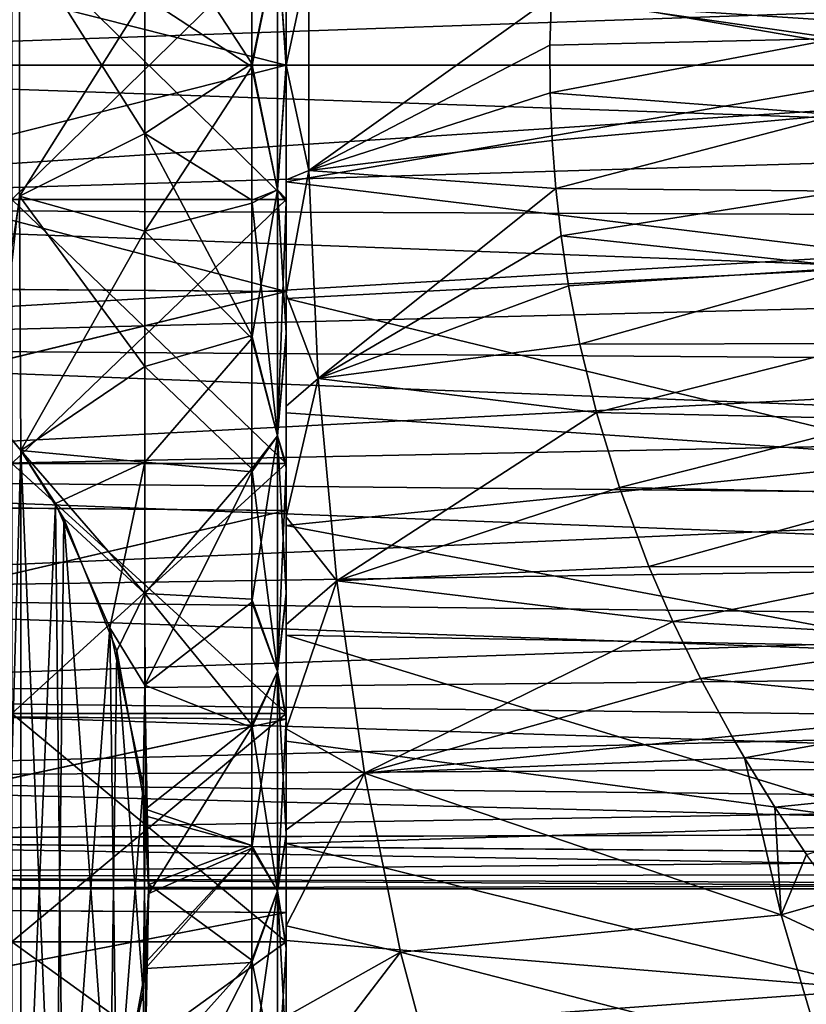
# Model space of a CAD drawing. Header units: metres. Extents: x -62 to 300, y -109 to 109.
# Tile 429 of 656: x -27.18 to -21.45, y 69.46 to 76.63. Entities that reach past the tile are written whole.
import ezdxf

# ---------------------------------------------------------------- set-up
doc = ezdxf.new("R2010")
doc.units = ezdxf.units.M
doc.layers.add('solid_500635', color=7, linetype='CONTINUOUS')

msp = doc.modelspace()

# ---------------------------------------------------------------- linework, layer by layer
at = {"layer": 'solid_500635'}
for points in [[(-25.239401, 77.94783, 3.199913), (-31.589247, 77.901382, 3.207461), (-31.589401, 76.300003, 3.330295)], [(-25.239401, 76.300003, 3.330295), (-25.239401, 77.94783, 3.199913), (-31.589401, 76.300003, 3.330295)], [(-25.239401, 77.94783, -17.539324), (-25.239401, 76.300003, -17.669706), (-31.58919, 77.903351, -17.546568)], [(-25.239401, 76.300003, 3.330295), (-25.239401, 77.133202, 3.450138), (-25.239401, 77.94783, 3.199913)], [(-25.239401, 77.94783, -17.539324), (-25.239401, 77.151535, -17.786106), (-25.239401, 76.300446, -17.819706)], [(-25.239401, 77.94783, -17.539324), (-25.239401, 76.300446, -17.819706), (-25.239401, 76.300003, -17.669706)], [(-25.239401, 76.300003, -17.669706), (-31.589401, 76.300003, -17.669706), (-31.58919, 77.903351, -17.546568)], [(-25.239401, 77.151535, -17.786106), (-20.339111, 77.745544, -17.727701), (-20.313358, 76.300003, -17.819706)], [(-27.183178, 77.253334, -19.691092), (-26.2693, 77.509155, -19.130997), (-26.2693, 75.801498, -19.181618)], [(-26.2693, 77.509155, -19.130997), (-25.489401, 77.305275, -18.432117), (-25.489401, 76.311417, -18.476889)], [(-26.2693, 75.801498, -19.181618), (-26.2693, 77.509155, -19.130997), (-25.489401, 76.311417, -18.476889)], [(-32.239399, 77.341591, -1.260806), (-16.239401, 76.860168, -1.196764), (-16.239401, 76.300003, -1.169706)], [(-32.239399, 77.341591, -1.260806), (-16.239401, 76.300003, -1.169706), (-32.239399, 76.300003, -1.169706)], [(-32.239399, 77.341568, -13.078609), (-32.239399, 76.300003, -13.169705), (-16.239401, 76.860168, -13.142648)], [(-27.239401, 77.27771, 3.385076), (-25.239401, 77.27771, 3.385076), (-25.239401, 75.322289, 3.385076)], [(-27.239401, 77.27771, 3.385076), (-25.239401, 75.322289, 3.385076), (-27.239401, 75.322289, 3.385076)], [(-27.239401, 75.322289, -17.724487), (-25.239401, 75.322289, -17.724487), (-25.239401, 77.27771, -17.724487)], [(-27.239401, 77.27771, -17.724487), (-27.239401, 75.322289, -17.724487), (-25.239401, 77.27771, -17.724487)], [(-25.489401, 76.288582, 4.137478), (-25.489401, 77.282532, 4.094715), (-26.2693, 76.7985, 4.842207)], [(-25.303986, 77.208313, -18.131441), (-25.489401, 76.311417, -18.476889), (-25.489401, 77.305275, -18.432117)], [(-25.303986, 77.208313, 3.792031), (-25.489401, 77.282532, 4.094715), (-25.489401, 76.288582, 4.137478)], [(-25.303986, 77.208313, -18.131441), (-25.239401, 77.295097, -17.768808), (-25.239401, 76.310677, -17.81538)], [(-25.303986, 77.208313, 3.792031), (-25.239401, 76.289322, 3.47597), (-25.239401, 77.273827, 3.431374)], [(-25.239401, 75.326172, -17.770784), (-25.239401, 77.295097, -17.768808), (-25.239401, 77.27771, -17.724487)], [(-25.239401, 75.326172, -17.770784), (-25.239401, 76.310677, -17.81538), (-25.239401, 77.295097, -17.768808)], [(-25.239401, 77.273827, 3.431374), (-25.239401, 75.322289, 3.385076), (-25.239401, 77.27771, 3.385076)], [(-25.239401, 75.326172, -17.770784), (-25.239401, 77.27771, -17.724487), (-25.239401, 75.322289, -17.724487)], [(-25.239401, 77.273827, 3.431374), (-25.239401, 75.304901, 3.429398), (-25.239401, 75.322289, 3.385076)], [(-25.239401, 77.273827, 3.431374), (-25.239401, 76.289322, 3.47597), (-25.239401, 75.304901, 3.429398)], [(-27.183178, 77.253334, -19.691092), (-26.2693, 75.801498, -19.181618), (-27.183178, 75.346741, -19.691097)], [(-27.183178, 75.346672, 5.35168), (-26.2693, 76.7985, 4.842207), (-27.183178, 77.253258, 5.351686)], [(-25.303986, 75.391685, -18.131441), (-25.489401, 76.311417, -18.476889), (-25.303986, 77.208313, -18.131441)], [(-25.303986, 77.208313, 3.792031), (-25.489401, 76.288582, 4.137478), (-25.303986, 75.391685, 3.792031)], [(-25.303986, 75.391685, -18.131441), (-25.303986, 77.208313, -18.131441), (-25.239401, 76.310677, -17.81538)], [(-25.303986, 77.208313, 3.792031), (-25.303986, 75.391685, 3.792031), (-25.239401, 76.289322, 3.47597)], [(-25.239401, 76.300446, -17.819706), (-25.239401, 77.151535, -17.786106), (-20.313358, 76.300003, -17.819706)], [(-25.239401, 77.133202, 3.450138), (-25.239401, 76.2995, 3.480294), (-25.074997, 77.066025, 3.455095)], [(-25.239401, 76.300003, 3.330295), (-25.239401, 76.2995, 3.480294), (-25.239401, 77.133202, 3.450138)], [(-25.239401, 76.2995, 3.480294), (-25.074997, 75.533981, 3.455095), (-25.074997, 77.066025, 3.455095)], [(-23.304911, 76.795052, 3.470165), (-25.074997, 77.066025, 3.455095), (-25.074997, 75.533981, 3.455095)], [(-21.194494, 77.052551, 3.564895), (-23.304911, 76.795052, 3.470165), (-21.224461, 76.495522, 3.585239)], [(-32.239399, 76.300003, -13.169705), (-16.239401, 76.300003, -13.169705), (-16.239401, 76.860168, -13.142648)], [(-27.183178, 75.346672, 5.35168), (-26.2693, 75.090843, 4.791586), (-26.2693, 76.7985, 4.842207)], [(-25.489401, 76.288582, 4.137478), (-26.2693, 76.7985, 4.842207), (-26.2693, 75.090843, 4.791586)], [(-23.316736, 76.446335, 3.479408), (-23.304911, 76.795052, 3.470165), (-25.074997, 75.533981, 3.455095)], [(-21.224461, 76.495522, 3.585239), (-23.304911, 76.795052, 3.470165), (-23.316736, 76.446335, 3.479408)], [(-21.224461, 76.495522, 3.585239), (-23.316736, 76.446335, 3.479408), (-23.315723, 76.098839, 3.47862)], [(-21.224461, 76.495522, 3.585239), (-23.315723, 76.098839, 3.47862), (-21.219252, 75.939423, 3.581698)], [(-23.315723, 76.098839, 3.47862), (-23.316736, 76.446335, 3.479408), (-25.074997, 75.533981, 3.455095)], [(-32.239399, 76.300003, -1.169706), (-16.239401, 76.300003, -1.169706), (-16.239401, 75.73983, -1.196764)], [(-32.239399, 75.25843, -1.260803), (-32.239399, 76.300003, -1.169706), (-16.239401, 75.73983, -1.196764)], [(-32.239399, 75.258415, -13.078606), (-16.239401, 75.73983, -13.142648), (-16.239401, 76.300003, -13.169705)], [(-32.239399, 76.300003, -13.169705), (-32.239399, 75.258415, -13.078606), (-16.239401, 76.300003, -13.169705)], [(-31.58919, 74.696648, 3.207157), (-25.239401, 76.300003, 3.330295), (-31.589401, 76.300003, 3.330295)], [(-25.239401, 74.652168, -17.539324), (-31.589401, 76.300003, -17.669706), (-25.239401, 76.300003, -17.669706)], [(-31.589247, 74.698624, -17.546871), (-31.589401, 76.300003, -17.669706), (-25.239401, 74.652168, -17.539324)], [(-31.58919, 74.696648, 3.207157), (-25.239401, 74.652168, 3.199913), (-25.239401, 76.300003, 3.330295)], [(-26.2693, 75.801498, -19.181618), (-25.489401, 76.311417, -18.476889), (-25.489401, 75.317474, -18.434126)], [(-25.489401, 75.294724, 4.092708), (-25.489401, 76.288582, 4.137478), (-26.2693, 75.090843, 4.791586)], [(-25.303986, 75.391685, -18.131441), (-25.489401, 75.317474, -18.434126), (-25.489401, 76.311417, -18.476889)], [(-25.303986, 75.391685, 3.792031), (-25.489401, 76.288582, 4.137478), (-25.489401, 75.294724, 4.092708)], [(-25.303986, 75.391685, -18.131441), (-25.239401, 76.310677, -17.81538), (-25.239401, 75.326172, -17.770784)], [(-25.303986, 75.391685, 3.792031), (-25.239401, 75.304901, 3.429398), (-25.239401, 76.289322, 3.47597)], [(-25.239401, 75.449326, -17.786171), (-25.239401, 76.300446, -17.819706), (-20.313358, 76.300003, -17.819706)], [(-25.239401, 76.300003, -17.669706), (-25.239401, 76.300446, -17.819706), (-25.239401, 75.449326, -17.786171)], [(-25.239401, 74.652168, 3.199913), (-25.239401, 76.2995, 3.480294), (-25.239401, 76.300003, 3.330295)], [(-25.239401, 75.449326, -17.786171), (-20.313358, 76.300003, -17.819706), (-20.339111, 74.854454, -17.727701)], [(-25.239401, 74.652168, -17.539324), (-25.239401, 76.300003, -17.669706), (-25.239401, 75.449326, -17.786171)], [(-25.239401, 76.2995, 3.480294), (-25.239401, 75.465813, 3.450068), (-25.074997, 75.533981, 3.455095)], [(-25.239401, 74.652168, 3.199913), (-25.239401, 75.465813, 3.450068), (-25.239401, 76.2995, 3.480294)], [(-23.301893, 75.750206, 3.467804), (-23.315723, 76.098839, 3.47862), (-25.074997, 75.533981, 3.455095)], [(-21.219252, 75.939423, 3.581698), (-23.315723, 76.098839, 3.47862), (-23.301893, 75.750206, 3.467804)], [(-21.219252, 75.939423, 3.581698), (-23.301893, 75.750206, 3.467804), (-23.275206, 75.401344, 3.446968)], [(-21.219252, 75.939423, 3.581698), (-23.275206, 75.401344, 3.446968), (-21.178823, 75.382149, 3.554275)], [(-27.183178, 75.346741, -19.691097), (-26.2693, 75.801498, -19.181618), (-26.2693, 74.103912, -18.989677)], [(-26.2693, 75.801498, -19.181618), (-25.489401, 75.317474, -18.434126), (-25.489401, 74.330521, -18.304052)], [(-26.2693, 74.103912, -18.989677), (-26.2693, 75.801498, -19.181618), (-25.489401, 74.330521, -18.304052)], [(-32.239399, 75.25843, -1.260803), (-16.239401, 75.73983, -1.196764), (-16.239401, 75.192841, -1.273021)], [(-32.239399, 75.258415, -13.078606), (-16.239401, 75.192841, -13.06639), (-16.239401, 75.73983, -13.142648)], [(-23.275206, 75.401344, 3.446968), (-23.301893, 75.750206, 3.467804), (-25.074997, 75.533981, 3.455095)], [(-25.239401, 74.633949, 3.360496), (-25.005793, 74.016449, 3.255699), (-25.074997, 75.533981, 3.455095)], [(-25.239401, 75.465813, 3.450068), (-25.239401, 74.633949, 3.360496), (-25.074997, 75.533981, 3.455095)], [(-23.275206, 75.401344, 3.446968), (-25.074997, 75.533981, 3.455095), (-25.005793, 74.016449, 3.255699)], [(-25.239401, 74.652168, 3.199913), (-25.239401, 74.633949, 3.360496), (-25.239401, 75.465813, 3.450068)], [(-25.239401, 74.60083, -17.686956), (-25.239401, 75.449326, -17.786171), (-20.339111, 74.854454, -17.727701)], [(-25.239401, 74.652168, -17.539324), (-25.239401, 75.449326, -17.786171), (-25.239401, 74.60083, -17.686956)], [(-23.236055, 75.055748, 3.416465), (-23.275206, 75.401344, 3.446968), (-25.005793, 74.016449, 3.255699)], [(-21.178823, 75.382149, 3.554275), (-23.275206, 75.401344, 3.446968), (-23.236055, 75.055748, 3.416465)], [(-27.419758, 73.785851, 5.235154), (-27.174473, 73.493492, 5.066363), (-27.183178, 75.346672, 5.35168)], [(-27.183178, 75.346741, -19.691097), (-27.174322, 73.493279, -19.405649), (-27.36363, 73.724556, -19.539181)], [(-27.183178, 75.346741, -19.691097), (-26.2693, 74.103912, -18.989677), (-27.174322, 73.493279, -19.405649)], [(-27.174473, 73.493492, 5.066363), (-26.2693, 75.090843, 4.791586), (-27.183178, 75.346672, 5.35168)], [(-25.303986, 73.599831, -17.832434), (-25.489401, 75.317474, -18.434126), (-25.303986, 75.391685, -18.131441)], [(-25.303986, 75.391685, 3.792031), (-25.489401, 75.294724, 4.092708), (-25.489401, 74.308022, 3.960638)], [(-25.303986, 75.391685, 3.792031), (-25.489401, 74.308022, 3.960638), (-25.303986, 73.599831, 3.493023)], [(-25.303986, 75.391685, -18.131441), (-25.239401, 75.326172, -17.770784), (-25.239401, 74.348053, -17.634939)], [(-25.303986, 73.599831, -17.832434), (-25.303986, 75.391685, -18.131441), (-25.239401, 74.348053, -17.634939)], [(-25.303986, 75.391685, 3.792031), (-25.303986, 73.599831, 3.493023), (-25.239401, 75.304901, 3.429398)], [(-21.178823, 75.382149, 3.554275), (-23.236055, 75.055748, 3.416465), (-21.103106, 74.825424, 3.503104)], [(-32.239399, 75.25843, -1.260803), (-16.239401, 75.192841, -1.273021), (-16.239401, 74.658875, -1.398543)], [(-32.239399, 74.248314, -1.531392), (-32.239399, 75.25843, -1.260803), (-16.239401, 74.658875, -1.398543)], [(-32.239399, 75.258415, -13.078606), (-32.239399, 74.248283, -12.808008), (-16.239401, 75.192841, -13.06639)], [(-27.239401, 75.322289, 3.385076), (-25.239401, 75.322289, 3.385076), (-25.239401, 73.398895, 3.025523)], [(-27.239401, 75.322289, 3.385076), (-25.239401, 73.398895, 3.025523), (-27.239401, 73.398895, 3.025523)], [(-27.239401, 73.398895, -17.364935), (-25.239401, 73.398895, -17.364935), (-25.239401, 75.322289, -17.724487)], [(-27.239401, 75.322289, -17.724487), (-27.239401, 73.398895, -17.364935), (-25.239401, 75.322289, -17.724487)], [(-25.489401, 74.308022, 3.960638), (-25.489401, 75.294724, 4.092708), (-26.2693, 75.090843, 4.791586)], [(-25.303986, 73.599831, -17.832434), (-25.489401, 74.330521, -18.304052), (-25.489401, 75.317474, -18.434126)], [(-25.303986, 73.599831, 3.493023), (-25.239401, 74.327042, 3.291586), (-25.239401, 75.304901, 3.429398)], [(-25.239401, 74.348053, -17.634939), (-25.239401, 75.326172, -17.770784), (-25.239401, 75.322289, -17.724487)], [(-25.239401, 73.367401, 3.063995), (-25.239401, 73.398895, 3.025523), (-25.239401, 75.322289, 3.385076)], [(-25.239401, 74.327042, 3.291586), (-25.239401, 73.367401, 3.063995), (-25.239401, 75.322289, 3.385076)], [(-25.239401, 75.304901, 3.429398), (-25.239401, 74.327042, 3.291586), (-25.239401, 75.322289, 3.385076)], [(-25.239401, 74.348053, -17.634939), (-25.239401, 75.322289, -17.724487), (-25.239401, 73.398895, -17.364935)], [(-32.239399, 74.248283, -12.808008), (-16.239401, 74.658875, -12.940868), (-16.239401, 75.192841, -13.06639)], [(-27.174473, 73.493492, 5.066363), (-26.2693, 73.407608, 4.499425), (-26.2693, 75.090843, 4.791586)], [(-25.489401, 74.308022, 3.960638), (-26.2693, 75.090843, 4.791586), (-26.2693, 73.407608, 4.499425)], [(-23.181038, 74.691483, 3.373676), (-23.236055, 75.055748, 3.416465), (-25.005793, 74.016449, 3.255699)], [(-21.103106, 74.825424, 3.503104), (-23.236055, 75.055748, 3.416465), (-23.181038, 74.691483, 3.373676)], [(-25.239401, 74.60083, -17.686956), (-20.339111, 74.854454, -17.727701), (-20.415516, 73.433777, -17.45488)], [(-21.103106, 74.825424, 3.503104), (-23.181038, 74.691483, 3.373676), (-23.098686, 74.266556, 3.309904)], [(-21.103106, 74.825424, 3.503104), (-23.098686, 74.266556, 3.309904), (-20.992262, 74.271309, 3.428555)], [(-31.589312, 73.113358, -17.174471), (-31.589247, 74.698624, -17.546871), (-25.239401, 74.652168, -17.539324)], [(-31.58919, 74.696648, 3.207157), (-31.589273, 73.109917, 2.833961), (-25.239401, 74.652168, 3.199913)], [(-23.098686, 74.266556, 3.309904), (-23.181038, 74.691483, 3.373676), (-25.005793, 74.016449, 3.255699)], [(-32.239399, 74.248314, -1.531392), (-16.239401, 74.658875, -1.398543), (-16.239401, 74.133492, -1.575168)], [(-32.239399, 74.248283, -12.808008), (-16.239401, 74.133492, -12.764243), (-16.239401, 74.658875, -12.940868)], [(-31.589312, 73.113358, -17.174471), (-25.239401, 74.652168, -17.539324), (-25.239401, 73.056404, -17.155548)], [(-31.589273, 73.109917, 2.833961), (-25.239401, 73.056404, 2.816138), (-25.239401, 74.652168, 3.199913)], [(-25.239401, 74.652168, 3.199913), (-25.239401, 73.056404, 2.816138), (-25.239401, 74.633949, 3.360496)], [(-25.239401, 74.652168, -17.539324), (-25.239401, 74.60083, -17.686956), (-25.239401, 73.767494, -17.523607)], [(-25.239401, 73.056404, -17.155548), (-25.239401, 74.652168, -17.539324), (-25.239401, 73.767494, -17.523607)], [(-25.239401, 74.633949, 3.360496), (-25.239401, 73.816826, 3.212893), (-25.005793, 74.016449, 3.255699)], [(-25.239401, 73.056404, 2.816138), (-25.239401, 73.816826, 3.212893), (-25.239401, 74.633949, 3.360496)], [(-25.239401, 73.767494, -17.523607), (-25.239401, 74.60083, -17.686956), (-20.415516, 73.433777, -17.45488)], [(-26.2693, 74.103912, -18.989677), (-25.489401, 74.330521, -18.304052), (-25.489401, 73.35862, -18.087618)], [(-25.303986, 73.599831, -17.832434), (-25.489401, 73.35862, -18.087618), (-25.489401, 74.330521, -18.304052)], [(-25.303986, 73.599831, -17.832434), (-25.239401, 74.348053, -17.634939), (-25.239401, 73.387939, -17.409267)], [(-25.303986, 73.599831, 3.493023), (-25.239401, 73.367401, 3.063995), (-25.239401, 74.327042, 3.291586)], [(-25.239401, 73.387939, -17.409267), (-25.239401, 74.348053, -17.634939), (-25.239401, 73.398895, -17.364935)], [(-25.489401, 73.336578, 3.742245), (-25.489401, 74.308022, 3.960638), (-26.2693, 73.407608, 4.499425)], [(-25.303986, 73.599831, 3.493023), (-25.489401, 74.308022, 3.960638), (-25.489401, 73.336578, 3.742245)], [(-22.976921, 73.769585, 3.216228), (-23.098686, 74.266556, 3.309904), (-25.005793, 74.016449, 3.255699)], [(-20.992262, 74.271309, 3.428555), (-23.098686, 74.266556, 3.309904), (-22.976921, 73.769585, 3.216228)], [(-20.992262, 74.271309, 3.428555), (-22.976921, 73.769585, 3.216228), (-20.846691, 73.721878, 3.331231)], [(-32.239399, 74.248314, -1.531392), (-16.239401, 74.133492, -1.575168), (-16.239401, 73.624184, -1.799795)], [(-32.239399, 73.300392, -1.973325), (-32.239399, 74.248314, -1.531392), (-16.239401, 73.624184, -1.799795)], [(-32.239399, 74.248283, -12.808008), (-32.239399, 73.300362, -12.366069), (-16.239401, 74.133492, -12.764243)], [(-32.239399, 73.300362, -12.366069), (-16.239401, 73.624184, -12.539616), (-16.239401, 74.133492, -12.764243)], [(-27.174322, 73.493279, -19.405649), (-26.2693, 74.103912, -18.989677), (-26.2693, 72.450676, -18.559053)], [(-26.2693, 72.450676, -18.559053), (-26.2693, 74.103912, -18.989677), (-25.489401, 73.35862, -18.087618)], [(-25.239401, 73.010391, 3.006554), (-24.869434, 72.542473, 2.86254), (-25.005793, 74.016449, 3.255699)], [(-25.239401, 73.816826, 3.212893), (-25.239401, 73.010391, 3.006554), (-25.005793, 74.016449, 3.255699)], [(-22.976921, 73.769585, 3.216228), (-25.005793, 74.016449, 3.255699), (-24.869434, 72.542473, 2.86254)], [(-27.419758, 73.785851, 5.235154), (-27.364887, 66.874039, 1.244618), (-27.174473, 73.493492, 5.066363)], [(-25.239401, 73.056404, 2.816138), (-25.239401, 73.010391, 3.006554), (-25.239401, 73.816826, 3.212893)], [(-25.239401, 72.945465, -17.295313), (-25.239401, 73.767494, -17.523607), (-20.415516, 73.433777, -17.45488)], [(-25.239401, 73.056404, -17.155548), (-25.239401, 73.767494, -17.523607), (-25.239401, 72.945465, -17.295313)], [(-22.810835, 73.224213, 3.089385), (-22.976921, 73.769585, 3.216228), (-24.869434, 72.542473, 2.86254)], [(-20.846691, 73.721878, 3.331231), (-22.976921, 73.769585, 3.216228), (-22.810835, 73.224213, 3.089385)], [(-27.36363, 73.724556, -19.539181), (-27.17449, 67.106483, -15.718233), (-27.420818, 66.813026, -15.548804)], [(-27.174322, 73.493279, -19.405649), (-27.17449, 67.106483, -15.718233), (-27.36363, 73.724556, -19.539181)], [(-20.846691, 73.721878, 3.331231), (-22.810835, 73.224213, 3.089385), (-20.66704, 73.179108, 3.211953)], [(-32.239399, 73.300392, -1.973325), (-16.239401, 73.624184, -1.799795), (-16.239401, 73.142677, -2.067748)], [(-32.239399, 73.300362, -12.366069), (-16.239401, 73.142677, -12.271663), (-16.239401, 73.624184, -12.539616)], [(-25.303986, 71.88163, -17.242575), (-25.489401, 73.35862, -18.087618), (-25.303986, 73.599831, -17.832434)], [(-25.303986, 73.599831, 3.493023), (-25.489401, 73.336578, 3.742245), (-25.489401, 72.388542, 3.439396)], [(-25.303986, 73.599831, 3.493023), (-25.489401, 72.388542, 3.439396), (-25.303986, 71.88163, 2.903164)], [(-25.303986, 73.599831, -17.832434), (-25.239401, 73.387939, -17.409267), (-25.239401, 72.453392, -17.096233)], [(-25.303986, 71.88163, -17.242575), (-25.303986, 73.599831, -17.832434), (-25.239401, 72.453392, -17.096233)], [(-25.303986, 73.599831, 3.493023), (-25.303986, 71.88163, 2.903164), (-25.239401, 73.367401, 3.063995)], [(-27.174473, 73.493492, 5.066363), (-27.364887, 66.874039, 1.244618), (-27.174343, 67.106689, 1.378939)], [(-27.174322, 73.493279, -19.405649), (-26.921036, 67.492371, -15.941025), (-27.17449, 67.106483, -15.718233)], [(-26.919935, 73.105713, 4.842476), (-27.174473, 73.493492, 5.066363), (-27.174343, 67.106689, 1.378939)], [(-26.919935, 73.105713, 4.842476), (-26.2693, 73.407608, 4.499425), (-27.174473, 73.493492, 5.066363)], [(-26.859438, 72.996666, -19.118931), (-27.174322, 73.493279, -19.405649), (-26.2693, 72.450676, -18.559053)], [(-26.859438, 72.996666, -19.118931), (-26.921036, 67.492371, -15.941025), (-27.174322, 73.493279, -19.405649)], [(-27.239401, 73.398895, 3.025523), (-25.239401, 73.398895, 3.025523), (-25.239401, 71.575478, 2.319154)], [(-27.239401, 73.398895, 3.025523), (-25.239401, 71.575478, 2.319154), (-27.239401, 71.575478, 2.319154)], [(-27.239401, 71.575478, -16.658566), (-25.239401, 71.575478, -16.658566), (-25.239401, 73.398895, -17.364935)], [(-27.239401, 73.398895, -17.364935), (-27.239401, 71.575478, -16.658566), (-25.239401, 73.398895, -17.364935)], [(-26.52466, 72.200439, 4.319818), (-26.2693, 73.407608, 4.499425), (-26.919935, 73.105713, 4.842476)], [(-26.52466, 72.200439, 4.319818), (-26.2693, 71.782776, 3.971626), (-26.2693, 73.407608, 4.499425)], [(-25.489401, 73.336578, 3.742245), (-26.2693, 73.407608, 4.499425), (-26.2693, 71.782776, 3.971626)], [(-25.239401, 72.945465, -17.295313), (-20.415516, 73.433777, -17.45488), (-20.541294, 72.06282, -17.006037)], [(-25.239401, 71.533974, 2.349576), (-25.239401, 71.575478, 2.319154), (-25.239401, 73.398895, 3.025523)], [(-25.239401, 72.433525, 2.749102), (-25.239401, 71.533974, 2.349576), (-25.239401, 73.398895, 3.025523)], [(-25.239401, 73.367401, 3.063995), (-25.239401, 72.433525, 2.749102), (-25.239401, 73.398895, 3.025523)], [(-25.239401, 72.453392, -17.096233), (-25.239401, 73.398895, -17.364935), (-25.239401, 71.575478, -16.658566)], [(-25.239401, 72.453392, -17.096233), (-25.239401, 73.387939, -17.409267), (-25.239401, 73.398895, -17.364935)], [(-26.2693, 72.450676, -18.559053), (-25.489401, 73.35862, -18.087618), (-25.489401, 72.409927, -17.786667)], [(-25.489401, 72.388542, 3.439396), (-25.489401, 73.336578, 3.742245), (-26.2693, 71.782776, 3.971626)], [(-25.303986, 71.88163, -17.242575), (-25.489401, 72.409927, -17.786667), (-25.489401, 73.35862, -18.087618)], [(-25.303986, 71.88163, 2.903164), (-25.239401, 72.433525, 2.749102), (-25.239401, 73.367401, 3.063995)], [(-32.239399, 73.300392, -1.973325), (-16.239401, 73.142677, -2.067748), (-16.239401, 72.684799, -2.381963)], [(-32.239399, 72.443573, -2.573191), (-32.239399, 73.300392, -1.973325), (-16.239401, 72.684799, -2.381963)], [(-32.239399, 73.300362, -12.366069), (-32.239399, 72.443542, -11.766198), (-16.239401, 73.142677, -12.271663)], [(-22.5965, 72.647423, 2.927224), (-22.810835, 73.224213, 3.089385), (-24.869434, 72.542473, 2.86254)], [(-20.66704, 73.179108, 3.211953), (-22.810835, 73.224213, 3.089385), (-22.5965, 72.647423, 2.927224)], [(-20.66704, 73.179108, 3.211953), (-22.5965, 72.647423, 2.927224), (-20.454187, 72.644821, 3.071719)], [(-32.239399, 72.443542, -11.766198), (-16.239401, 72.684799, -11.957448), (-16.239401, 73.142677, -12.271663)], [(-31.589415, 71.589127, -16.553612), (-31.589312, 73.113358, -17.174471), (-25.239401, 73.056404, -17.155548)], [(-31.589273, 73.109917, 2.833961), (-31.589407, 71.584915, 2.212083), (-25.239401, 73.056404, 2.816138)], [(-26.919935, 73.105713, 4.842476), (-27.174343, 67.106689, 1.378939), (-26.860811, 67.600761, 1.664194)], [(-26.52466, 72.200439, 4.319818), (-26.919935, 73.105713, 4.842476), (-26.860811, 67.600761, 1.664194)], [(-31.589415, 71.589127, -16.553612), (-25.239401, 73.056404, -17.155548), (-25.239401, 71.534409, -16.525848)], [(-31.589407, 71.584915, 2.212083), (-25.239401, 71.534409, 2.186438), (-25.239401, 73.056404, 2.816138)], [(-25.239401, 73.056404, 2.816138), (-25.239401, 71.534409, 2.186438), (-25.239401, 73.010391, 3.006554)], [(-25.239401, 73.056404, -17.155548), (-25.239401, 72.945465, -17.295313), (-25.239401, 72.146652, -17.005653)], [(-25.239401, 71.534409, -16.525848), (-25.239401, 73.056404, -17.155548), (-25.239401, 72.146652, -17.005653)], [(-26.859438, 72.996666, -19.118931), (-26.525492, 68.396973, -16.463297), (-26.921036, 67.492371, -15.941025)], [(-26.473572, 72.032036, -18.562002), (-26.859438, 72.996666, -19.118931), (-26.2693, 72.450676, -18.559053)], [(-26.473572, 72.032036, -18.562002), (-26.525492, 68.396973, -16.463297), (-26.859438, 72.996666, -19.118931)], [(-25.239401, 73.010391, 3.006554), (-25.239401, 72.223801, 2.743369), (-24.869434, 72.542473, 2.86254)], [(-25.239401, 71.534409, 2.186438), (-25.239401, 72.223801, 2.743369), (-25.239401, 73.010391, 3.006554)], [(-25.239401, 72.146652, -17.005653), (-25.239401, 72.945465, -17.295313), (-20.541294, 72.06282, -17.006037)], [(-32.239399, 72.443573, -2.573191), (-16.239401, 72.684799, -2.381963), (-16.239401, 72.256729, -2.736955)], [(-32.239399, 72.443542, -11.766198), (-16.239401, 72.256729, -11.602455), (-16.239401, 72.684799, -11.957448)], [(-22.421997, 72.245514, 2.79674), (-22.5965, 72.647423, 2.927224), (-24.869434, 72.542473, 2.86254)], [(-20.454187, 72.644821, 3.071719), (-22.5965, 72.647423, 2.927224), (-22.421997, 72.245514, 2.79674)], [(-20.454187, 72.644821, 3.071719), (-22.421997, 72.245514, 2.79674), (-20.209244, 72.120705, 2.911692)], [(-25.239401, 71.464149, 2.423845), (-24.668211, 71.140854, 2.281892), (-24.869434, 72.542473, 2.86254)], [(-25.239401, 72.223801, 2.743369), (-25.239401, 71.464149, 2.423845), (-24.869434, 72.542473, 2.86254)], [(-22.421997, 72.245514, 2.79674), (-24.869434, 72.542473, 2.86254), (-24.668211, 71.140854, 2.281892)], [(-32.239399, 72.443573, -2.573191), (-16.239401, 72.256729, -2.736955), (-16.239401, 71.867249, -3.126431)], [(-32.239399, 71.703926, -3.312746), (-32.239399, 72.443573, -2.573191), (-16.239401, 71.867249, -3.126431)], [(-32.239399, 72.443542, -11.766198), (-32.239399, 71.703911, -11.026643), (-16.239401, 72.256729, -11.602455)], [(-26.473572, 72.032036, -18.562002), (-26.2693, 72.450676, -18.559053), (-26.264933, 70.880455, -17.897139)], [(-26.2693, 72.450676, -18.559053), (-25.489401, 72.409927, -17.786667), (-25.489401, 71.493736, -17.404566)], [(-26.264933, 70.880455, -17.897139), (-26.2693, 72.450676, -18.559053), (-25.489401, 71.493736, -17.404566)], [(-25.489401, 71.473175, 3.055475), (-25.489401, 72.388542, 3.439396), (-26.2693, 71.782776, 3.971626)], [(-25.303986, 71.88163, -17.242575), (-25.489401, 71.493736, -17.404566), (-25.489401, 72.409927, -17.786667)], [(-25.303986, 71.88163, 2.903164), (-25.489401, 72.388542, 3.439396), (-25.489401, 71.473175, 3.055475)], [(-25.303986, 71.88163, -17.242575), (-25.239401, 72.453392, -17.096233), (-25.239401, 71.552994, -16.698484)], [(-25.303986, 71.88163, 2.903164), (-25.239401, 71.533974, 2.349576), (-25.239401, 72.433525, 2.749102)], [(-25.239401, 71.552994, -16.698484), (-25.239401, 72.453392, -17.096233), (-25.239401, 71.575478, -16.658566)], [(-32.239399, 71.703911, -11.026643), (-16.239401, 71.867249, -11.21298), (-16.239401, 72.256729, -11.602455)], [(-22.220207, 71.831253, 2.64672), (-22.421997, 72.245514, 2.79674), (-24.668211, 71.140854, 2.281892)], [(-20.209244, 72.120705, 2.911692), (-22.421997, 72.245514, 2.79674), (-22.220207, 71.831253, 2.64672)], [(-26.52466, 72.200439, 4.319818), (-26.860811, 67.600761, 1.664194), (-26.474485, 68.564758, 2.220759)], [(-26.52466, 72.200439, 4.319818), (-26.474485, 68.564758, 2.220759), (-26.282244, 71.051735, 3.656614)], [(-26.52466, 72.200439, 4.319818), (-26.282244, 71.051735, 3.656614), (-26.2693, 71.782776, 3.971626)], [(-25.239401, 71.534409, 2.186438), (-25.239401, 71.464149, 2.423845), (-25.239401, 72.223801, 2.743369)], [(-25.239401, 72.146652, -17.005653), (-20.541294, 72.06282, -17.006037), (-20.714769, 70.765785, -16.387434)], [(-25.239401, 71.374031, -16.654387), (-25.239401, 72.146652, -17.005653), (-20.714769, 70.765785, -16.387434)], [(-25.239401, 71.534409, -16.525848), (-25.239401, 72.146652, -17.005653), (-25.239401, 71.374031, -16.654387)], [(-20.209244, 72.120705, 2.911692), (-22.220207, 71.831253, 2.64672), (-19.933607, 71.606514, 2.732414)], [(-26.473572, 72.032036, -18.562002), (-26.282562, 69.545403, -17.126343), (-26.525492, 68.396973, -16.463297)], [(-26.473572, 72.032036, -18.562002), (-26.264933, 70.880455, -17.897139), (-26.282562, 69.545403, -17.126343)], [(-32.239399, 71.703926, -3.312746), (-16.239401, 71.867249, -3.126431), (-16.239401, 71.51226, -3.554502)], [(-32.239399, 71.703911, -11.026643), (-16.239401, 71.51226, -10.784909), (-16.239401, 71.867249, -11.21298)], [(-25.303986, 70.283951, -16.377954), (-25.489401, 71.493736, -17.404566), (-25.303986, 71.88163, -17.242575)], [(-25.303986, 71.88163, 2.903164), (-25.489401, 71.473175, 3.055475), (-25.489401, 70.595413, 2.592988)], [(-25.303986, 71.88163, 2.903164), (-25.489401, 70.595413, 2.592988), (-25.303986, 70.283951, 2.038543)], [(-25.303986, 71.88163, -17.242575), (-25.239401, 71.552994, -16.698484), (-25.239401, 70.694756, -16.220407)], [(-25.303986, 70.283951, -16.377954), (-25.303986, 71.88163, -17.242575), (-25.239401, 70.694756, -16.220407)], [(-25.303986, 71.88163, 2.903164), (-25.303986, 70.283951, 2.038543), (-25.239401, 71.533974, 2.349576)], [(-21.991549, 71.410271, 2.477633), (-22.220207, 71.831253, 2.64672), (-24.668211, 71.140854, 2.281892)], [(-19.933607, 71.606514, 2.732414), (-22.220207, 71.831253, 2.64672), (-21.991549, 71.410271, 2.477633)], [(-26.282244, 71.051735, 3.656614), (-26.239693, 70.265099, 3.202447), (-26.2693, 71.782776, 3.971626)], [(-25.489401, 71.473175, 3.055475), (-26.2693, 71.782776, 3.971626), (-26.239693, 70.265099, 3.202447)], [(-32.239399, 71.703926, -3.312746), (-16.239401, 71.51226, -3.554502), (-16.239401, 71.198044, -4.012384)], [(-32.239399, 71.103966, -4.169502), (-32.239399, 71.703926, -3.312746), (-16.239401, 71.198044, -4.012384)], [(-32.239399, 71.703911, -11.026643), (-32.239399, 71.103951, -10.169888), (-16.239401, 71.51226, -10.784909)], [(-19.933607, 71.606514, 2.732414), (-21.991549, 71.410271, 2.477633), (-21.899677, 71.252296, 2.409766)], [(-19.933607, 71.606514, 2.732414), (-21.899677, 71.252296, 2.409766), (-19.628513, 71.100746, 2.533913)], [(-31.589394, 70.171806, -15.695856), (-31.589415, 71.589127, -16.553612), (-25.239401, 71.534409, -16.525848)], [(-31.589407, 71.584915, 2.212083), (-31.589378, 70.167603, 1.353422), (-25.239401, 71.534409, 2.186438)], [(-31.589394, 70.171806, -15.695856), (-25.239401, 71.534409, -16.525848), (-25.239401, 70.126862, -15.66306)], [(-31.589378, 70.167603, 1.353422), (-25.239401, 70.126862, 1.323649), (-25.239401, 71.534409, 2.186438)], [(-27.239401, 71.575478, 2.319154), (-25.239401, 71.575478, 2.319154), (-25.239401, 69.911919, 1.289094)], [(-27.239401, 71.575478, 2.319154), (-25.239401, 69.911919, 1.289094), (-27.239401, 69.911919, 1.289094)], [(-27.239401, 69.911919, -15.628505), (-25.239401, 69.911919, -15.628505), (-25.239401, 71.575478, -16.658566)], [(-27.239401, 71.575478, -16.658566), (-27.239401, 69.911919, -15.628505), (-25.239401, 71.575478, -16.658566)], [(-25.303986, 70.283951, 2.038543), (-25.239401, 70.676613, 1.86973), (-25.239401, 71.533974, 2.349576)], [(-25.239401, 69.864502, 1.310491), (-25.239401, 69.911919, 1.289094), (-25.239401, 71.575478, 2.319154)], [(-25.239401, 70.676613, 1.86973), (-25.239401, 69.864502, 1.310491), (-25.239401, 71.575478, 2.319154)], [(-25.239401, 71.533974, 2.349576), (-25.239401, 70.676613, 1.86973), (-25.239401, 71.575478, 2.319154)], [(-25.239401, 70.694756, -16.220407), (-25.239401, 71.575478, -16.658566), (-25.239401, 69.911919, -15.628505)], [(-25.239401, 70.694756, -16.220407), (-25.239401, 71.552994, -16.698484), (-25.239401, 71.575478, -16.658566)], [(-25.239401, 71.534409, 2.186438), (-25.239401, 70.126862, 1.323649), (-25.239401, 71.464149, 2.423845)], [(-25.239401, 71.534409, -16.525848), (-25.239401, 71.374031, -16.654387), (-25.239401, 70.629356, -16.24382)], [(-25.239401, 70.126862, -15.66306), (-25.239401, 71.534409, -16.525848), (-25.239401, 70.629356, -16.24382)], [(-32.239399, 71.103951, -10.169888), (-16.239401, 71.198044, -10.327027), (-16.239401, 71.51226, -10.784909)], [(-26.264933, 70.880455, -17.897139), (-25.489401, 71.493736, -17.404566), (-25.489401, 70.615082, -16.943865)], [(-25.489401, 70.595413, 2.592988), (-25.489401, 71.473175, 3.055475), (-26.239693, 70.265099, 3.202447)], [(-25.303986, 70.283951, -16.377954), (-25.489401, 70.615082, -16.943865), (-25.489401, 71.493736, -17.404566)], [(-25.239401, 71.464149, 2.423845), (-25.239401, 70.728607, 2.04783), (-24.668211, 71.140854, 2.281892)], [(-25.239401, 70.126862, 1.323649), (-25.239401, 70.728607, 2.04783), (-25.239401, 71.464149, 2.423845)], [(-21.899677, 71.252296, 2.409766), (-21.991549, 71.410271, 2.477633), (-24.668211, 71.140854, 2.281892)], [(-25.239401, 70.629356, -16.24382), (-25.239401, 71.374031, -16.654387), (-20.714769, 70.765785, -16.387434)], [(-21.633047, 70.10865, 1.82088), (-21.899677, 71.252296, 2.409766), (-24.668211, 71.140854, 2.281892)], [(-21.678635, 70.894218, 2.246837), (-21.899677, 71.252296, 2.409766), (-21.633047, 70.10865, 1.82088)], [(-19.628513, 71.100746, 2.533913), (-21.899677, 71.252296, 2.409766), (-21.678635, 70.894218, 2.246837)], [(-32.239399, 71.103966, -4.169502), (-16.239401, 71.198044, -4.012384), (-16.239401, 70.930092, -4.493891)], [(-32.239399, 71.103951, -10.169888), (-16.239401, 70.930092, -9.84552), (-16.239401, 71.198044, -10.327027)], [(-32.239399, 71.103966, -4.169502), (-16.239401, 70.930092, -4.493891), (-16.239401, 70.70546, -5.003198)], [(-32.239399, 70.661903, -5.117421), (-32.239399, 71.103966, -4.169502), (-16.239401, 70.70546, -5.003198)], [(-32.239399, 71.103951, -10.169888), (-32.239399, 70.661896, -9.221971), (-16.239401, 70.930092, -9.84552)], [(-25.239401, 70.030357, 1.622362), (-24.406492, 69.837257, 1.525482), (-24.668211, 71.140854, 2.281892)], [(-25.239401, 70.728607, 2.04783), (-25.239401, 70.030357, 1.622362), (-24.668211, 71.140854, 2.281892)], [(-21.633047, 70.10865, 1.82088), (-24.668211, 71.140854, 2.281892), (-24.406492, 69.837257, 1.525482)], [(-19.628513, 71.100746, 2.533913), (-21.678635, 70.894218, 2.246837), (-21.44805, 70.549072, 2.077609)], [(-26.282244, 71.051735, 3.656614), (-26.474485, 68.564758, 2.220759), (-26.265055, 69.718086, 2.88663)], [(-26.282244, 71.051735, 3.656614), (-26.265055, 69.718086, 2.88663), (-26.239693, 70.265099, 3.202447)], [(-32.239399, 70.661896, -9.221971), (-16.239401, 70.70546, -9.336213), (-16.239401, 70.930092, -9.84552)], [(-21.44805, 70.549072, 2.077609), (-21.678635, 70.894218, 2.246837), (-21.633047, 70.10865, 1.82088)], [(-26.282562, 69.545403, -17.126343), (-26.264933, 70.880455, -17.897139), (-26.239672, 70.330383, -17.579552)], [(-26.260727, 70.828957, -17.867403), (-26.264933, 70.880455, -17.897139), (-25.489401, 70.615082, -16.943865)], [(-26.239672, 70.330383, -17.579552), (-26.264933, 70.880455, -17.897139), (-26.260727, 70.828957, -17.867403)], [(-26.239672, 70.330383, -17.579552), (-26.260727, 70.828957, -17.867403), (-25.489401, 70.615082, -16.943865)], [(-25.239401, 70.629356, -16.24382), (-20.714769, 70.765785, -16.387434), (-20.932703, 69.564156, -15.611236)], [(-32.239399, 70.661903, -5.117421), (-16.239401, 70.70546, -5.003198), (-16.239401, 70.528839, -5.528578)], [(-32.239399, 70.661896, -9.221971), (-16.239401, 70.528839, -8.810833), (-16.239401, 70.70546, -9.336213)], [(-25.303986, 70.283951, -16.377954), (-25.239401, 70.694756, -16.220407), (-25.239401, 69.881668, -15.662905)], [(-25.303986, 70.283951, 2.038543), (-25.239401, 69.864502, 1.310491), (-25.239401, 70.676613, 1.86973)], [(-25.239401, 70.126862, 1.323649), (-25.239401, 70.030357, 1.622362), (-25.239401, 70.728607, 2.04783)], [(-25.239401, 69.881668, -15.662905), (-25.239401, 70.694756, -16.220407), (-25.239401, 69.911919, -15.628505)], [(-32.239399, 70.661903, -5.117421), (-16.239401, 70.528839, -5.528578), (-16.239401, 70.402893, -6.065776)], [(-32.239399, 70.391174, -6.127717), (-32.239399, 70.661903, -5.117421), (-16.239401, 70.402893, -6.065776)], [(-32.239399, 70.661896, -9.221971), (-32.239399, 70.391167, -8.211673), (-16.239401, 70.528839, -8.810833)], [(-25.489401, 70.595413, 2.592988), (-26.260962, 69.767982, 2.915437), (-26.265055, 69.718086, 2.88663)], [(-25.489401, 69.761017, 2.054947), (-25.489401, 70.595413, 2.592988), (-26.265055, 69.718086, 2.88663)], [(-25.489401, 70.595413, 2.592988), (-26.239693, 70.265099, 3.202447), (-26.260962, 69.767982, 2.915437)], [(-26.239672, 70.330383, -17.579552), (-25.489401, 70.615082, -16.943865), (-25.489401, 69.779747, -16.407604)], [(-25.303986, 70.283951, -16.377954), (-25.489401, 69.779747, -16.407604), (-25.489401, 70.615082, -16.943865)], [(-25.303986, 70.283951, 2.038543), (-25.489401, 70.595413, 2.592988), (-25.489401, 69.761017, 2.054947)], [(-25.239401, 69.923309, -15.780276), (-25.239401, 70.629356, -16.24382), (-20.932703, 69.564156, -15.611236)], [(-25.239401, 70.126862, -15.66306), (-25.239401, 70.629356, -16.24382), (-25.239401, 69.923309, -15.780276)], [(-32.239399, 70.391167, -8.211673), (-16.239401, 70.402893, -8.273635), (-16.239401, 70.528839, -8.810833)], [(-21.217438, 70.228111, 1.909215), (-21.44805, 70.549072, 2.077609), (-21.633047, 70.10865, 1.82088)], [(-32.239399, 70.391174, -6.127717), (-16.239401, 70.402893, -6.065776), (-16.239401, 70.326027, -6.617353)], [(-32.239399, 70.391167, -8.211673), (-16.239401, 70.326027, -7.722058), (-16.239401, 70.402893, -8.273635)], [(-32.239399, 70.391174, -6.127717), (-16.239401, 70.326027, -6.617353), (-16.239401, 70.300003, -7.169705)], [(-32.239399, 70.300003, -7.169695), (-32.239399, 70.391174, -6.127717), (-16.239401, 70.300003, -7.169705)], [(-32.239399, 70.391167, -8.211673), (-32.239399, 70.300003, -7.169695), (-16.239401, 70.326027, -7.722058)], [(-32.239399, 70.300003, -7.169695), (-16.239401, 70.300003, -7.169705), (-16.239401, 70.326027, -7.722058)], [(-26.282562, 69.545403, -17.126343), (-26.239672, 70.330383, -17.579552), (-26.2693, 68.910233, -16.652634)], [(-26.2693, 68.910233, -16.652634), (-26.239672, 70.330383, -17.579552), (-25.489401, 69.779747, -16.407604)], [(-26.239693, 70.265099, 3.202447), (-26.265055, 69.718086, 2.88663), (-26.260962, 69.767982, 2.915437)], [(-25.303986, 68.850372, -15.262156), (-25.489401, 69.779747, -16.407604), (-25.303986, 70.283951, -16.377954)], [(-25.303986, 70.283951, 2.038543), (-25.489401, 69.761017, 2.054947), (-25.489401, 68.970207, 1.439982)], [(-25.303986, 70.283951, 2.038543), (-25.489401, 68.970207, 1.439982), (-25.303986, 68.850372, 0.922746)], [(-25.303986, 70.283951, -16.377954), (-25.239401, 69.881668, -15.662905), (-25.239401, 69.115913, -15.025764)], [(-25.303986, 68.850372, -15.262156), (-25.303986, 70.283951, -16.377954), (-25.239401, 69.115913, -15.025764)], [(-25.303986, 70.283951, 2.038543), (-25.303986, 68.850372, 0.922746), (-25.239401, 69.864502, 1.310491)], [(-31.589405, 68.90554, -14.624369), (-31.589394, 70.171806, -15.695856), (-25.239401, 70.126862, -15.66306)], [(-31.589378, 70.167603, 1.353422), (-31.589405, 68.901878, 0.281322), (-25.239401, 70.126862, 1.323649)], [(-20.830345, 69.734756, 1.628936), (-21.217438, 70.228111, 1.909215), (-21.633047, 70.10865, 1.82088)], [(-31.589405, 68.90554, -14.624369), (-25.239401, 70.126862, -15.66306), (-25.239401, 68.875816, -14.593887)], [(-31.589405, 68.901878, 0.281322), (-25.239401, 68.875816, 0.254476), (-25.239401, 70.126862, 1.323649)], [(-25.239401, 70.126862, 1.323649), (-25.239401, 68.875816, 0.254476), (-25.239401, 70.030357, 1.622362)], [(-25.239401, 70.126862, -15.66306), (-25.239401, 69.923309, -15.780276), (-25.239401, 69.252731, -15.261553)], [(-25.239401, 68.875816, -14.593887), (-25.239401, 70.126862, -15.66306), (-25.239401, 69.252731, -15.261553)], [(-21.316135, 69.039948, 1.113494), (-21.633047, 70.10865, 1.82088), (-24.406492, 69.837257, 1.525482)], [(-20.830345, 69.734756, 1.628936), (-21.633047, 70.10865, 1.82088), (-21.316135, 69.039948, 1.113494)], [(-25.239401, 70.030357, 1.622362), (-25.239401, 69.369423, 1.14634), (-24.406492, 69.837257, 1.525482)], [(-25.239401, 68.875816, 0.254476), (-25.239401, 69.369423, 1.14634), (-25.239401, 70.030357, 1.622362)], [(-27.239401, 69.911919, 1.289094), (-25.239401, 69.911919, 1.289094), (-25.239401, 68.466698, -0.028333)], [(-27.239401, 69.911919, 1.289094), (-25.239401, 68.466698, -0.028333), (-27.239401, 68.466698, -0.028333)], [(-27.239401, 68.466698, -14.311078), (-25.239401, 68.466698, -14.311078), (-25.239401, 69.911919, -15.628505)], [(-27.239401, 69.911919, -15.628505), (-27.239401, 68.466698, -14.311078), (-25.239401, 69.911919, -15.628505)], [(-25.239401, 69.252731, -15.261553), (-25.239401, 69.923309, -15.780276), (-20.932703, 69.564156, -15.611236)], [(-25.239401, 69.099876, 0.671639), (-25.239401, 68.466698, -0.028333), (-25.239401, 69.911919, 1.289094)], [(-25.239401, 69.864502, 1.310491), (-25.239401, 69.099876, 0.671639), (-25.239401, 69.911919, 1.289094)], [(-25.239401, 69.115913, -15.025764), (-25.239401, 69.911919, -15.628505), (-25.239401, 68.466698, -14.311078)], [(-25.239401, 69.115913, -15.025764), (-25.239401, 69.881668, -15.662905), (-25.239401, 69.911919, -15.628505)], [(-25.303986, 68.850372, 0.922746), (-25.239401, 69.099876, 0.671639), (-25.239401, 69.864502, 1.310491)], [(-25.239401, 68.748688, 0.623353), (-24.090141, 68.655128, 0.608965), (-24.406492, 69.837257, 1.525482)], [(-25.239401, 69.369423, 1.14634), (-25.239401, 68.748688, 0.623353), (-24.406492, 69.837257, 1.525482)], [(-21.316135, 69.039948, 1.113494), (-24.406492, 69.837257, 1.525482), (-24.090141, 68.655128, 0.608965)], [(-26.2693, 68.910233, -16.652634), (-25.489401, 69.779747, -16.407604), (-25.489401, 68.987869, -15.794395)], [(-25.489401, 69.761017, 2.054947), (-26.265055, 69.718086, 2.88663), (-26.2693, 68.242691, 1.75298)], [(-25.489401, 68.970207, 1.439982), (-25.489401, 69.761017, 2.054947), (-26.2693, 68.242691, 1.75298)], [(-25.303986, 68.850372, -15.262156), (-25.489401, 68.987869, -15.794395), (-25.489401, 69.779747, -16.407604)], [(-26.2693, 68.242691, 1.75298), (-26.265055, 69.718086, 2.88663), (-26.474485, 68.564758, 2.220759)], [(-26.525492, 68.396973, -16.463297), (-26.282562, 69.545403, -17.126343), (-26.2693, 68.910233, -16.652634)], [(-25.239401, 69.252731, -15.261553), (-20.932703, 69.564156, -15.611236), (-21.191458, 68.478737, -14.691072)]]:
    msp.add_3dface(points, dxfattribs=at)

doc.saveas('drawing.dxf')
